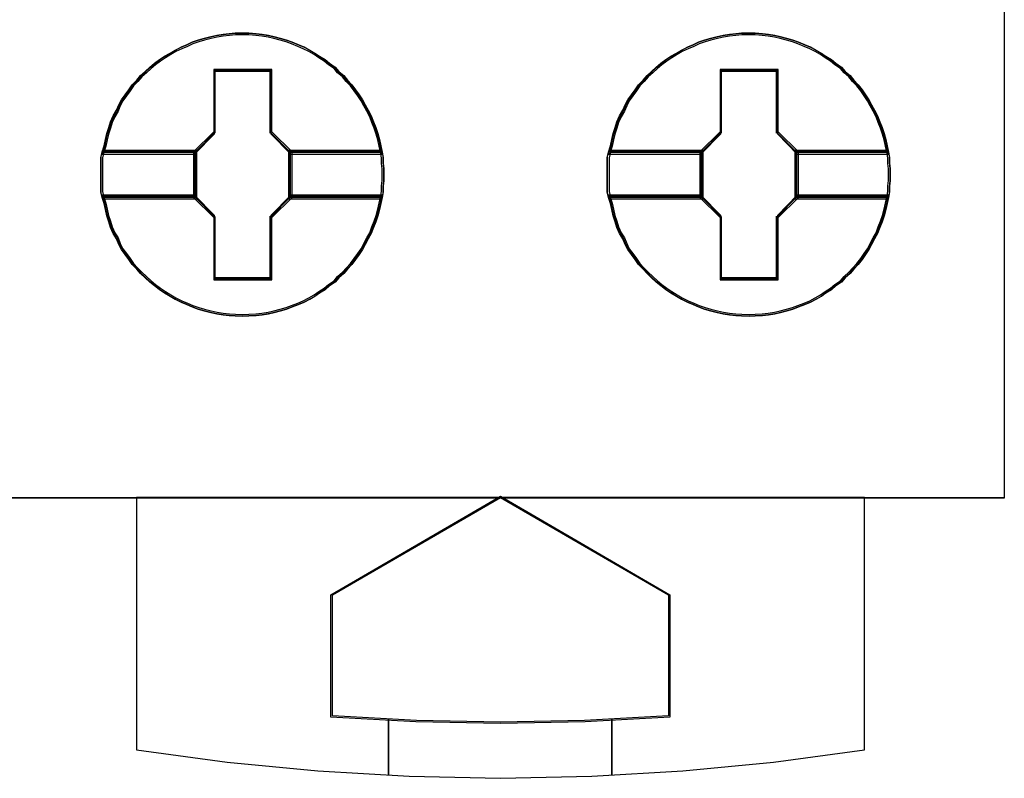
# Model space of a CAD drawing. Header units: millimetres. Extents: x -1290 to 1795, y -4192 to -1311.
# Tile 480 of 656: x 1505.63 to 1509.15, y -3664.22 to -3661.51. Entities that reach past the tile are written whole.
import ezdxf

# ---------------------------------------------------------------- set-up
doc = ezdxf.new("R2010")
doc.units = ezdxf.units.MM
doc.layers.add('45', color=7, linetype='Continuous')
doc.layers.add('Aparatura', color=7, linetype='Continuous', lineweight=13)

# ---------------------------------------------------------------- blocks, each defined once
blk = doc.blocks.new('*U200')
at = {"layer": '45', "color": 7}
for points in [[(675.362009, -83.671744), (693.361587, -83.671744), (693.361587, -83.671744), (693.361587, -166.633485), (693.361587, -166.633485), (675.362009, -166.633485), (675.362009, -166.633485), (675.362009, -83.671744), (675.362009, -83.671744)], [(675.36559, -83.67713), (693.358006, -83.67713), (693.358006, -166.628099), (675.36559, -166.628099), (675.36559, -83.67713)], [(682.277485, -160.85037), (682.277485, -160.956844), (682.265669, -161.057403), (682.265669, -161.157962), (682.247945, -161.258521), (682.224313, -161.37091), (682.20068, -161.477385), (682.17114, -161.589774), (682.135691, -161.696248), (682.094335, -161.796807), (682.052978, -161.903282), (681.999805, -161.997925), (681.946632, -162.098484), (681.899368, -162.193128), (681.840287, -162.281857), (681.775298, -162.370585), (681.704401, -162.459314), (681.627596, -162.542127), (681.562607, -162.619025), (681.473986, -162.695923), (681.408997, -162.772821), (681.308559, -162.837889), (681.231754, -162.908872), (681.131317, -162.968024), (681.048603, -163.027176), (680.954074, -163.080413), (680.853637, -163.133651), (680.753199, -163.175057), (680.640945, -163.216464), (680.540508, -163.257871), (680.434162, -163.287447), (680.321909, -163.317023), (680.215563, -163.340684), (680.10331, -163.35843), (679.996964, -163.37026), (679.866986, -163.376175), (679.760641, -163.38209), (679.624755, -163.376175), (679.518409, -163.37026), (679.406155, -163.35843), (679.293902, -163.340684), (679.187556, -163.317023), (679.069395, -163.287447), (678.963049, -163.257871), (678.856703, -163.216464), (678.762174, -163.175057), (678.655828, -163.133651), (678.549483, -163.080413), (678.460862, -163.027176), (678.360424, -162.968024), (678.271803, -162.908872), (678.183182, -162.837889), (678.100468, -162.772821), (678.017755, -162.695923), (677.935042, -162.619025), (677.864145, -162.542127), (677.781432, -162.459314), (677.722351, -162.370585), (677.657362, -162.281857), (677.592373, -162.193128), (677.545108, -162.098484), (677.503752, -161.997925), (677.444671, -161.903282), (677.397406, -161.796807), (677.367866, -161.696248), (677.332417, -161.589774), (677.308785, -161.477385), (677.285153, -161.37091), (677.249704, -161.258521), (677.226072, -161.157962), (677.226072, -161.057403), (677.226072, -160.956844), (677.226072, -160.85037), (677.226072, -160.749811), (677.226072, -160.649252), (677.226072, -160.548693), (677.249704, -160.448134), (677.285153, -160.335744), (677.308785, -160.223355), (677.332417, -160.116881), (677.367866, -160.010406), (677.397406, -159.909847), (677.444671, -159.803373), (677.503752, -159.702814), (677.545108, -159.60817), (677.592373, -159.513527), (677.657362, -159.424798), (677.722351, -159.33607), (677.781432, -159.247341), (677.864145, -159.164528), (677.935042, -159.081714), (678.017755, -159.010732), (678.100468, -158.933834), (678.183182, -158.862851), (678.271803, -158.797783), (678.360424, -158.738631), (678.460862, -158.679478), (678.549483, -158.626241), (678.655828, -158.573004), (678.762174, -158.531598), (678.856703, -158.484276), (678.963049, -158.448784), (679.069395, -158.419208), (679.187556, -158.389632), (679.293902, -158.365971), (679.406155, -158.348225), (679.518409, -158.336395), (679.624755, -158.324564), (679.760641, -158.324564), (679.866986, -158.324564), (679.996964, -158.336395), (680.10331, -158.348225), (680.215563, -158.365971), (680.321909, -158.389632), (680.434162, -158.419208), (680.540508, -158.448784), (680.640945, -158.484276), (680.753199, -158.531598), (680.853637, -158.573004), (680.954074, -158.626241), (681.048603, -158.679478), (681.131317, -158.738631), (681.231754, -158.797783), (681.308559, -158.862851), (681.408997, -158.933834), (681.473986, -159.010732), (681.562607, -159.081714), (681.627596, -159.164528), (681.704401, -159.247341), (681.775298, -159.33607), (681.840287, -159.424798), (681.899368, -159.513527), (681.946632, -159.60817), (681.999805, -159.702814), (682.052978, -159.803373), (682.094335, -159.909847), (682.135691, -160.010406), (682.17114, -160.116881), (682.20068, -160.223355), (682.224313, -160.335744), (682.247945, -160.448134), (682.265669, -160.548693), (682.265669, -160.649252), (682.277485, -160.749811), (682.277485, -160.85037)], [(679.760912, -158.324564), (679.624992, -158.324564), (679.51862, -158.336607), (679.406338, -158.348649), (679.294057, -158.366713), (679.187685, -158.390798), (679.069493, -158.420904), (678.963121, -158.45101), (678.856749, -158.487137), (678.762197, -158.535306), (678.655825, -158.577455), (678.549453, -158.631646), (678.460809, -158.685837), (678.360347, -158.746049), (678.271703, -158.806261), (678.18306, -158.872494), (678.100326, -158.944748), (678.017592, -159.023024), (677.934859, -159.095278), (677.863944, -159.179575), (677.78121, -159.263872), (677.722115, -159.35419), (677.657109, -159.444508), (677.592104, -159.534826), (677.544828, -159.631166), (677.503461, -159.727505), (677.444365, -159.829865), (677.397089, -159.938247), (677.367541, -160.040607), (677.332084, -160.148989), (677.308446, -160.257371), (677.284807, -160.371774), (677.24935, -160.486176), (678.898116, -160.486176), (679.25269, -160.124904), (679.25269, -158.992918), (680.263224, -158.992918), (680.263224, -160.124904), (680.617797, -160.486176), (682.248835, -160.486176), (682.225197, -160.371774), (682.201559, -160.257371), (682.172011, -160.148989), (682.136553, -160.040607), (682.095186, -159.938247), (682.05382, -159.829865), (682.000634, -159.727505), (681.947448, -159.631166), (681.900171, -159.534826), (681.841076, -159.444508), (681.77607, -159.35419), (681.705156, -159.263872), (681.628332, -159.179575), (681.563326, -159.095278), (681.474683, -159.023024), (681.409678, -158.944748), (681.309215, -158.872494), (681.232391, -158.806261), (681.131929, -158.746049), (681.049195, -158.685837), (680.954642, -158.631646), (680.85418, -158.577455), (680.753717, -158.535306), (680.641436, -158.487137), (680.540973, -158.45101), (680.434601, -158.420904), (680.32232, -158.390798), (680.215947, -158.366713), (680.103666, -158.348649), (679.997294, -158.336607), (679.867284, -158.324564), (679.760912, -158.324564)], [(677.24935, -160.486176), (678.898116, -160.486176), (679.25269, -160.124904), (679.25269, -158.992918), (680.263224, -158.992918), (680.263224, -160.124904), (680.617797, -160.486176), (682.248835, -160.486176), (682.225197, -160.371774), (682.201559, -160.257371), (682.172011, -160.148989), (682.136553, -160.040607), (682.095186, -159.938247), (682.05382, -159.829865), (682.000634, -159.727505), (681.947448, -159.631166), (681.900171, -159.534826), (681.841076, -159.444508), (681.77607, -159.35419), (681.705156, -159.263872), (681.628332, -159.179575), (681.563326, -159.095278), (681.474683, -159.023024), (681.409678, -158.944748), (681.309215, -158.872494), (681.232391, -158.806261), (681.131929, -158.746049), (681.049195, -158.685837), (680.954642, -158.631646), (680.85418, -158.577455), (680.753717, -158.535306), (680.641436, -158.487137), (680.540973, -158.45101), (680.434601, -158.420904), (680.32232, -158.390798), (680.215947, -158.366713), (680.103666, -158.348649), (679.997294, -158.336607), (679.867284, -158.324564), (679.760912, -158.324564), (679.624992, -158.324564), (679.51862, -158.336607), (679.406338, -158.348649), (679.294057, -158.366713), (679.187685, -158.390798), (679.069493, -158.420904), (678.963121, -158.45101), (678.856749, -158.487137), (678.762197, -158.535306), (678.655825, -158.577455), (678.549453, -158.631646), (678.460809, -158.685837), (678.360347, -158.746049), (678.271703, -158.806261), (678.18306, -158.872494), (678.100326, -158.944748), (678.017592, -159.023024), (677.934859, -159.095278), (677.863944, -159.179575), (677.78121, -159.263872), (677.722115, -159.35419), (677.657109, -159.444508), (677.592104, -159.534826), (677.544828, -159.631166), (677.503461, -159.727505), (677.444365, -159.829865), (677.397089, -159.938247), (677.367541, -160.040607), (677.332084, -160.148989), (677.308446, -160.257371), (677.284807, -160.371774), (677.24935, -160.486176)], [(679.760768, -158.356881), (679.626503, -158.356881), (679.521426, -158.368563), (679.410512, -158.380245), (679.299598, -158.397769), (679.194521, -158.421134), (679.077769, -158.450339), (678.972693, -158.479545), (678.867616, -158.514592), (678.774215, -158.561322), (678.669138, -158.60221), (678.564061, -158.65478), (678.476497, -158.707351), (678.377258, -158.765763), (678.289694, -158.824174), (678.202131, -158.888427), (678.120404, -158.958521), (678.038678, -159.034456), (677.956952, -159.10455), (677.886901, -159.186327), (677.805174, -159.268103), (677.746798, -159.35572), (677.682585, -159.443338), (677.618371, -159.530956), (677.571671, -159.624414), (677.530808, -159.717873), (677.472432, -159.817173), (677.425731, -159.922314), (677.396543, -160.021614), (677.361517, -160.126755), (677.338167, -160.231896), (677.314817, -160.342878), (677.279791, -160.45386), (678.908479, -160.45386), (679.258735, -160.10339), (679.258735, -159.00525), (680.256963, -159.00525), (680.256963, -160.10339), (680.607219, -160.45386), (682.218394, -160.45386), (682.195044, -160.342878), (682.171693, -160.231896), (682.142505, -160.126755), (682.10748, -160.021614), (682.066617, -159.922314), (682.025753, -159.817173), (681.973215, -159.717873), (681.920677, -159.624414), (681.873976, -159.530956), (681.8156, -159.443338), (681.751387, -159.35572), (681.681335, -159.268103), (681.605447, -159.186327), (681.541233, -159.10455), (681.453669, -159.034456), (681.389456, -158.958521), (681.290217, -158.888427), (681.214328, -158.824174), (681.115089, -158.765763), (681.033363, -158.707351), (680.939961, -158.65478), (680.840722, -158.60221), (680.741483, -158.561322), (680.630569, -158.514592), (680.53133, -158.479545), (680.426253, -158.450339), (680.315339, -158.421134), (680.210262, -158.397769), (680.099348, -158.380245), (679.994271, -158.368563), (679.865844, -158.356881), (679.760768, -158.356881)], [(677.279791, -160.45386), (678.908479, -160.45386), (679.258735, -160.10339), (679.258735, -159.00525), (680.256963, -159.00525), (680.256963, -160.10339), (680.607219, -160.45386), (682.218394, -160.45386), (682.195044, -160.342878), (682.171693, -160.231896), (682.142505, -160.126755), (682.10748, -160.021614), (682.066617, -159.922314), (682.025753, -159.817173), (681.973215, -159.717873), (681.920677, -159.624414), (681.873976, -159.530956), (681.8156, -159.443338), (681.751387, -159.35572), (681.681335, -159.268103), (681.605447, -159.186327), (681.541233, -159.10455), (681.453669, -159.034456), (681.389456, -158.958521), (681.290217, -158.888427), (681.214328, -158.824174), (681.115089, -158.765763), (681.033363, -158.707351), (680.939961, -158.65478), (680.840722, -158.60221), (680.741483, -158.561322), (680.630569, -158.514592), (680.53133, -158.479545), (680.426253, -158.450339), (680.315339, -158.421134), (680.210262, -158.397769), (680.099348, -158.380245), (679.994271, -158.368563), (679.865844, -158.356881), (679.760768, -158.356881), (679.626503, -158.356881), (679.521426, -158.368563), (679.410512, -158.380245), (679.299598, -158.397769), (679.194521, -158.421134), (679.077769, -158.450339), (678.972693, -158.479545), (678.867616, -158.514592), (678.774215, -158.561322), (678.669138, -158.60221), (678.564061, -158.65478), (678.476497, -158.707351), (678.377258, -158.765763), (678.289694, -158.824174), (678.202131, -158.888427), (678.120404, -158.958521), (678.038678, -159.034456), (677.956952, -159.10455), (677.886901, -159.186327), (677.805174, -159.268103), (677.746798, -159.35572), (677.682585, -159.443338), (677.618371, -159.530956), (677.571671, -159.624414), (677.530808, -159.717873), (677.472432, -159.817173), (677.425731, -159.922314), (677.396543, -160.021614), (677.361517, -160.126755), (677.338167, -160.231896), (677.314817, -160.342878), (677.279791, -160.45386)], [(691.322041, -160.85037), (691.322041, -160.956844), (691.310224, -161.057403), (691.310224, -161.157962), (691.2925, -161.258521), (691.268868, -161.37091), (691.245235, -161.477385), (691.215695, -161.589774), (691.180246, -161.696248), (691.13889, -161.796807), (691.097533, -161.903282), (691.044361, -161.997925), (690.991188, -162.098484), (690.943923, -162.193128), (690.884842, -162.281857), (690.819853, -162.370585), (690.748956, -162.459314), (690.672151, -162.542127), (690.607162, -162.619025), (690.518541, -162.695923), (690.453552, -162.772821), (690.353114, -162.837889), (690.276309, -162.908872), (690.175872, -162.968024), (690.093159, -163.027176), (689.998629, -163.080413), (689.898192, -163.133651), (689.797754, -163.175057), (689.685501, -163.216464), (689.585063, -163.257871), (689.478718, -163.287447), (689.366464, -163.317023), (689.260119, -163.340684), (689.147865, -163.35843), (689.041519, -163.37026), (688.911541, -163.376175), (688.805196, -163.38209), (688.66931, -163.376175), (688.562964, -163.37026), (688.450711, -163.35843), (688.338457, -163.340684), (688.232112, -163.317023), (688.11395, -163.287447), (688.007604, -163.257871), (687.901259, -163.216464), (687.806729, -163.175057), (687.700384, -163.133651), (687.594038, -163.080413), (687.505417, -163.027176), (687.404979, -162.968024), (687.316358, -162.908872), (687.227737, -162.837889), (687.145024, -162.772821), (687.06231, -162.695923), (686.979597, -162.619025), (686.9087, -162.542127), (686.825987, -162.459314), (686.766906, -162.370585), (686.701917, -162.281857), (686.636928, -162.193128), (686.589664, -162.098484), (686.548307, -161.997925), (686.489226, -161.903282), (686.441961, -161.796807), (686.412421, -161.696248), (686.376972, -161.589774), (686.35334, -161.477385), (686.329708, -161.37091), (686.294259, -161.258521), (686.270627, -161.157962), (686.270627, -161.057403), (686.270627, -160.956844), (686.270627, -160.85037), (686.270627, -160.749811), (686.270627, -160.649252), (686.270627, -160.548693), (686.294259, -160.448134), (686.329708, -160.335744), (686.35334, -160.223355), (686.376972, -160.116881), (686.412421, -160.010406), (686.441961, -159.909847), (686.489226, -159.803373), (686.548307, -159.702814), (686.589664, -159.60817), (686.636928, -159.513527), (686.701917, -159.424798), (686.766906, -159.33607), (686.825987, -159.247341), (686.9087, -159.164528), (686.979597, -159.081714), (687.06231, -159.010732), (687.145024, -158.933834), (687.227737, -158.862851), (687.316358, -158.797783), (687.404979, -158.738631), (687.505417, -158.679478), (687.594038, -158.626241), (687.700384, -158.573004), (687.806729, -158.531598), (687.901259, -158.484276), (688.007604, -158.448784), (688.11395, -158.419208), (688.232112, -158.389632), (688.338457, -158.365971), (688.450711, -158.348225), (688.562964, -158.336395), (688.66931, -158.324564), (688.805196, -158.324564), (688.911541, -158.324564), (689.041519, -158.336395), (689.147865, -158.348225), (689.260119, -158.365971), (689.366464, -158.389632), (689.478718, -158.419208), (689.585063, -158.448784), (689.685501, -158.484276), (689.797754, -158.531598), (689.898192, -158.573004), (689.998629, -158.626241), (690.093159, -158.679478), (690.175872, -158.738631), (690.276309, -158.797783), (690.353114, -158.862851), (690.453552, -158.933834), (690.518541, -159.010732), (690.607162, -159.081714), (690.672151, -159.164528), (690.748956, -159.247341), (690.819853, -159.33607), (690.884842, -159.424798), (690.943923, -159.513527), (690.991188, -159.60817), (691.044361, -159.702814), (691.097533, -159.803373), (691.13889, -159.909847), (691.180246, -160.010406), (691.215695, -160.116881), (691.245235, -160.223355), (691.268868, -160.335744), (691.2925, -160.448134), (691.310224, -160.548693), (691.310224, -160.649252), (691.322041, -160.749811), (691.322041, -160.85037)], [(688.805467, -158.324564), (688.669547, -158.324564), (688.563175, -158.336607), (688.450893, -158.348649), (688.338612, -158.366713), (688.23224, -158.390798), (688.114049, -158.420904), (688.007677, -158.45101), (687.901305, -158.487137), (687.806752, -158.535306), (687.70038, -158.577455), (687.594008, -158.631646), (687.505364, -158.685837), (687.404902, -158.746049), (687.316259, -158.806261), (687.227615, -158.872494), (687.144881, -158.944748), (687.062148, -159.023024), (686.979414, -159.095278), (686.908499, -159.179575), (686.825765, -159.263872), (686.76667, -159.35419), (686.701665, -159.444508), (686.63666, -159.534826), (686.589383, -159.631166), (686.548016, -159.727505), (686.488921, -159.829865), (686.441644, -159.938247), (686.412096, -160.040607), (686.376639, -160.148989), (686.353001, -160.257371), (686.329363, -160.371774), (686.293905, -160.486176), (687.942672, -160.486176), (688.297245, -160.124904), (688.297245, -158.992918), (689.307779, -158.992918), (689.307779, -160.124904), (689.662353, -160.486176), (691.29339, -160.486176), (691.269752, -160.371774), (691.246114, -160.257371), (691.216566, -160.148989), (691.181109, -160.040607), (691.139742, -159.938247), (691.098375, -159.829865), (691.045189, -159.727505), (690.992003, -159.631166), (690.944726, -159.534826), (690.885631, -159.444508), (690.820626, -159.35419), (690.749711, -159.263872), (690.672887, -159.179575), (690.607882, -159.095278), (690.519238, -159.023024), (690.454233, -158.944748), (690.353771, -158.872494), (690.276946, -158.806261), (690.176484, -158.746049), (690.09375, -158.685837), (689.999197, -158.631646), (689.898735, -158.577455), (689.798272, -158.535306), (689.685991, -158.487137), (689.585528, -158.45101), (689.479156, -158.420904), (689.366875, -158.390798), (689.260503, -158.366713), (689.148221, -158.348649), (689.041849, -158.336607), (688.911839, -158.324564), (688.805467, -158.324564)], [(686.293905, -160.486176), (687.942672, -160.486176), (688.297245, -160.124904), (688.297245, -158.992918), (689.307779, -158.992918), (689.307779, -160.124904), (689.662353, -160.486176), (691.29339, -160.486176), (691.269752, -160.371774), (691.246114, -160.257371), (691.216566, -160.148989), (691.181109, -160.040607), (691.139742, -159.938247), (691.098375, -159.829865), (691.045189, -159.727505), (690.992003, -159.631166), (690.944726, -159.534826), (690.885631, -159.444508), (690.820626, -159.35419), (690.749711, -159.263872), (690.672887, -159.179575), (690.607882, -159.095278), (690.519238, -159.023024), (690.454233, -158.944748), (690.353771, -158.872494), (690.276946, -158.806261), (690.176484, -158.746049), (690.09375, -158.685837), (689.999197, -158.631646), (689.898735, -158.577455), (689.798272, -158.535306), (689.685991, -158.487137), (689.585528, -158.45101), (689.479156, -158.420904), (689.366875, -158.390798), (689.260503, -158.366713), (689.148221, -158.348649), (689.041849, -158.336607), (688.911839, -158.324564), (688.805467, -158.324564), (688.669547, -158.324564), (688.563175, -158.336607), (688.450893, -158.348649), (688.338612, -158.366713), (688.23224, -158.390798), (688.114049, -158.420904), (688.007677, -158.45101), (687.901305, -158.487137), (687.806752, -158.535306), (687.70038, -158.577455), (687.594008, -158.631646), (687.505364, -158.685837), (687.404902, -158.746049), (687.316259, -158.806261), (687.227615, -158.872494), (687.144881, -158.944748), (687.062148, -159.023024), (686.979414, -159.095278), (686.908499, -159.179575), (686.825765, -159.263872), (686.76667, -159.35419), (686.701665, -159.444508), (686.63666, -159.534826), (686.589383, -159.631166), (686.548016, -159.727505), (686.488921, -159.829865), (686.441644, -159.938247), (686.412096, -160.040607), (686.376639, -160.148989), (686.353001, -160.257371), (686.329363, -160.371774), (686.293905, -160.486176)], [(688.805323, -158.356881), (688.671058, -158.356881), (688.565982, -158.368563), (688.455067, -158.380245), (688.344153, -158.397769), (688.239077, -158.421134), (688.122325, -158.450339), (688.017248, -158.479545), (687.912171, -158.514592), (687.81877, -158.561322), (687.713693, -158.60221), (687.608617, -158.65478), (687.521053, -158.707351), (687.421814, -158.765763), (687.33425, -158.824174), (687.246686, -158.888427), (687.16496, -158.958521), (687.083233, -159.034456), (687.001507, -159.10455), (686.931456, -159.186327), (686.84973, -159.268103), (686.791354, -159.35572), (686.72714, -159.443338), (686.662927, -159.530956), (686.616226, -159.624414), (686.575363, -159.717873), (686.516987, -159.817173), (686.470286, -159.922314), (686.441098, -160.021614), (686.406073, -160.126755), (686.382722, -160.231896), (686.359372, -160.342878), (686.324346, -160.45386), (687.953035, -160.45386), (688.30329, -160.10339), (688.30329, -159.00525), (689.301518, -159.00525), (689.301518, -160.10339), (689.651774, -160.45386), (691.262949, -160.45386), (691.239599, -160.342878), (691.216248, -160.231896), (691.187061, -160.126755), (691.152035, -160.021614), (691.111172, -159.922314), (691.070309, -159.817173), (691.01777, -159.717873), (690.965232, -159.624414), (690.918531, -159.530956), (690.860155, -159.443338), (690.795942, -159.35572), (690.725891, -159.268103), (690.650002, -159.186327), (690.585789, -159.10455), (690.498225, -159.034456), (690.434011, -158.958521), (690.334772, -158.888427), (690.258883, -158.824174), (690.159644, -158.765763), (690.077918, -158.707351), (689.984517, -158.65478), (689.885277, -158.60221), (689.786038, -158.561322), (689.675124, -158.514592), (689.575885, -158.479545), (689.470808, -158.450339), (689.359894, -158.421134), (689.254818, -158.397769), (689.143903, -158.380245), (689.038827, -158.368563), (688.9104, -158.356881), (688.805323, -158.356881)], [(686.324346, -160.45386), (687.953035, -160.45386), (688.30329, -160.10339), (688.30329, -159.00525), (689.301518, -159.00525), (689.301518, -160.10339), (689.651774, -160.45386), (691.262949, -160.45386), (691.239599, -160.342878), (691.216248, -160.231896), (691.187061, -160.126755), (691.152035, -160.021614), (691.111172, -159.922314), (691.070309, -159.817173), (691.01777, -159.717873), (690.965232, -159.624414), (690.918531, -159.530956), (690.860155, -159.443338), (690.795942, -159.35572), (690.725891, -159.268103), (690.650002, -159.186327), (690.585789, -159.10455), (690.498225, -159.034456), (690.434011, -158.958521), (690.334772, -158.888427), (690.258883, -158.824174), (690.159644, -158.765763), (690.077918, -158.707351), (689.984517, -158.65478), (689.885277, -158.60221), (689.786038, -158.561322), (689.675124, -158.514592), (689.575885, -158.479545), (689.470808, -158.450339), (689.359894, -158.421134), (689.254818, -158.397769), (689.143903, -158.380245), (689.038827, -158.368563), (688.9104, -158.356881), (688.805323, -158.356881), (688.671058, -158.356881), (688.565982, -158.368563), (688.455067, -158.380245), (688.344153, -158.397769), (688.239077, -158.421134), (688.122325, -158.450339), (688.017248, -158.479545), (687.912171, -158.514592), (687.81877, -158.561322), (687.713693, -158.60221), (687.608617, -158.65478), (687.521053, -158.707351), (687.421814, -158.765763), (687.33425, -158.824174), (687.246686, -158.888427), (687.16496, -158.958521), (687.083233, -159.034456), (687.001507, -159.10455), (686.931456, -159.186327), (686.84973, -159.268103), (686.791354, -159.35572), (686.72714, -159.443338), (686.662927, -159.530956), (686.616226, -159.624414), (686.575363, -159.717873), (686.516987, -159.817173), (686.470286, -159.922314), (686.441098, -160.021614), (686.406073, -160.126755), (686.382722, -160.231896), (686.359372, -160.342878), (686.324346, -160.45386)], [(680.275746, -158.972689), (679.240346, -158.972689), (679.240346, -160.089782), (678.877048, -160.446301), (678.877048, -161.260353), (679.240346, -161.616873), (679.240346, -162.733966), (680.275746, -162.733966), (680.275746, -161.616873), (680.639044, -161.260353), (680.639044, -160.446301), (680.275746, -160.089782), (680.275746, -158.972689)], [(689.320301, -158.972689), (688.284901, -158.972689), (688.284901, -160.089782), (687.921603, -160.446301), (687.921603, -161.260353), (688.284901, -161.616873), (688.284901, -162.733966), (689.320301, -162.733966), (689.320301, -161.616873), (689.683599, -161.260353), (689.683599, -160.446301), (689.320301, -160.089782), (689.320301, -158.972689)], [(680.257858, -159.005005), (679.258234, -159.005005), (679.258234, -160.103436), (678.907489, -160.453999), (678.907489, -161.254451), (679.258234, -161.605014), (679.258234, -162.703445), (680.257858, -162.703445), (680.257858, -161.605014), (680.608603, -161.254451), (680.608603, -160.453999), (680.257858, -160.103436), (680.257858, -159.005005)], [(679.251293, -158.996029), (680.264799, -158.996029), (679.251293, -158.996029)], [(679.251293, -160.110946), (679.251293, -158.996029), (679.251293, -160.110946)], [(680.248683, -160.110946), (680.248683, -158.996029), (680.248683, -160.110946)], [(689.300991, -159.005005), (688.30242, -159.005005), (688.30242, -160.103436), (687.952044, -160.453999), (687.952044, -161.254451), (688.30242, -161.605014), (688.30242, -162.703445), (689.300991, -162.703445), (689.300991, -161.605014), (689.651367, -161.254451), (689.651367, -160.453999), (689.300991, -160.103436), (689.300991, -159.005005)], [(688.295848, -158.996029), (689.309354, -158.996029), (688.295848, -158.996029)], [(688.295848, -160.110946), (688.295848, -158.996029), (688.295848, -160.110946)], [(689.293238, -160.110946), (689.293238, -158.996029), (689.293238, -160.110946)], [(678.900326, -160.462837), (679.267409, -160.094788), (678.900326, -160.462837)], [(680.615765, -160.462837), (680.248683, -160.094788), (680.615765, -160.462837)], [(687.944881, -160.462837), (688.311964, -160.094788), (687.944881, -160.462837)], [(689.660321, -160.462837), (689.293238, -160.094788), (689.660321, -160.462837)], [(678.93972, -160.421544), (677.250293, -160.421544), (677.226072, -160.528702), (677.226072, -160.63586), (677.226072, -160.743018), (677.226072, -160.850176), (677.226072, -160.963637), (677.226072, -161.070795), (677.226072, -161.177953), (677.250293, -161.285111), (678.93972, -161.285111), (678.93972, -160.421544)], [(678.93972, -161.285111), (678.93972, -160.421544), (677.250293, -160.421544), (677.226072, -160.528702), (677.226072, -160.63586), (677.226072, -160.743018), (677.226072, -160.850176), (677.226072, -160.963637), (677.226072, -161.070795), (677.226072, -161.177953), (677.250293, -161.285111), (678.93972, -161.285111)], [(678.909279, -160.452065), (677.279873, -160.452065), (677.256513, -160.551648), (677.256513, -160.651232), (677.256513, -160.750815), (677.256513, -160.850398), (677.256513, -160.95584), (677.256513, -161.055423), (677.256513, -161.155007), (677.279873, -161.25459), (678.909279, -161.25459), (678.909279, -160.452065)], [(678.909279, -161.25459), (678.909279, -160.452065), (677.279873, -160.452065), (677.256513, -160.551648), (677.256513, -160.651232), (677.256513, -160.750815), (677.256513, -160.850398), (677.256513, -160.95584), (677.256513, -161.055423), (677.256513, -161.155007), (677.279873, -161.25459), (678.909279, -161.25459)], [(677.272628, -160.444883), (678.916442, -160.444883), (677.272628, -160.444883)], [(678.900326, -160.444883), (678.900326, -161.261772), (678.900326, -160.444883)], [(682.247185, -160.421544), (680.574581, -160.421544), (680.574581, -161.285111), (682.247185, -161.285111), (682.265365, -161.177953), (682.265365, -161.070795), (682.277485, -160.963637), (682.277485, -160.850176), (682.277485, -160.743018), (682.265365, -160.63586), (682.265365, -160.528702), (682.247185, -160.421544)], [(680.574581, -160.421544), (680.574581, -161.285111), (682.247185, -161.285111), (682.265365, -161.177953), (682.265365, -161.070795), (682.277485, -160.963637), (682.277485, -160.850176), (682.277485, -160.743018), (682.265365, -160.63586), (682.265365, -160.528702), (682.247185, -160.421544), (680.574581, -160.421544)], [(680.597859, -160.444883), (682.225557, -160.444883), (680.597859, -160.444883)], [(680.597859, -160.444883), (680.597859, -161.261772), (680.597859, -160.444883)], [(682.217859, -160.452065), (680.606812, -160.452065), (680.606812, -161.25459), (682.217859, -161.25459), (682.23537, -161.155007), (682.23537, -161.055423), (682.247044, -160.95584), (682.247044, -160.850398), (682.247044, -160.750815), (682.23537, -160.651232), (682.23537, -160.551648), (682.217859, -160.452065)], [(680.606812, -160.452065), (680.606812, -161.25459), (682.217859, -161.25459), (682.23537, -161.155007), (682.23537, -161.055423), (682.247044, -160.95584), (682.247044, -160.850398), (682.247044, -160.750815), (682.23537, -160.651232), (682.23537, -160.551648), (682.217859, -160.452065), (680.606812, -160.452065)], [(687.984276, -160.421544), (686.294848, -160.421544), (686.270627, -160.528702), (686.270627, -160.63586), (686.270627, -160.743018), (686.270627, -160.850176), (686.270627, -160.963637), (686.270627, -161.070795), (686.270627, -161.177953), (686.294848, -161.285111), (687.984276, -161.285111), (687.984276, -160.421544)], [(687.984276, -161.285111), (687.984276, -160.421544), (686.294848, -160.421544), (686.270627, -160.528702), (686.270627, -160.63586), (686.270627, -160.743018), (686.270627, -160.850176), (686.270627, -160.963637), (686.270627, -161.070795), (686.270627, -161.177953), (686.294848, -161.285111), (687.984276, -161.285111)], [(687.953835, -160.452065), (686.324429, -160.452065), (686.301068, -160.551648), (686.301068, -160.651232), (686.301068, -160.750815), (686.301068, -160.850398), (686.301068, -160.95584), (686.301068, -161.055423), (686.301068, -161.155007), (686.324429, -161.25459), (687.953835, -161.25459), (687.953835, -160.452065)], [(687.953835, -161.25459), (687.953835, -160.452065), (686.324429, -160.452065), (686.301068, -160.551648), (686.301068, -160.651232), (686.301068, -160.750815), (686.301068, -160.850398), (686.301068, -160.95584), (686.301068, -161.055423), (686.301068, -161.155007), (686.324429, -161.25459), (687.953835, -161.25459)], [(686.317184, -160.444883), (687.960997, -160.444883), (686.317184, -160.444883)], [(687.944881, -160.444883), (687.944881, -161.261772), (687.944881, -160.444883)], [(691.29174, -160.421544), (689.619136, -160.421544), (689.619136, -161.285111), (691.29174, -161.285111), (691.30992, -161.177953), (691.30992, -161.070795), (691.322041, -160.963637), (691.322041, -160.850176), (691.322041, -160.743018), (691.30992, -160.63586), (691.30992, -160.528702), (691.29174, -160.421544)], [(689.619136, -160.421544), (689.619136, -161.285111), (691.29174, -161.285111), (691.30992, -161.177953), (691.30992, -161.070795), (691.322041, -160.963637), (691.322041, -160.850176), (691.322041, -160.743018), (691.30992, -160.63586), (691.30992, -160.528702), (691.29174, -160.421544), (689.619136, -160.421544)], [(689.642414, -160.444883), (691.270112, -160.444883), (689.642414, -160.444883)], [(689.642414, -160.444883), (689.642414, -161.261772), (689.642414, -160.444883)], [(691.262414, -160.452065), (689.651367, -160.452065), (689.651367, -161.25459), (691.262414, -161.25459), (691.279925, -161.155007), (691.279925, -161.055423), (691.2916, -160.95584), (691.2916, -160.850398), (691.2916, -160.750815), (691.279925, -160.651232), (691.279925, -160.551648), (691.262414, -160.452065)], [(689.651367, -160.452065), (689.651367, -161.25459), (691.262414, -161.25459), (691.279925, -161.155007), (691.279925, -161.055423), (691.2916, -160.95584), (691.2916, -160.850398), (691.2916, -160.750815), (691.279925, -160.651232), (691.279925, -160.551648), (691.262414, -160.452065), (689.651367, -160.452065)], [(682.248835, -161.222274), (680.617797, -161.222274), (680.263224, -161.583246), (680.263224, -162.714292), (679.25269, -162.714292), (679.25269, -161.583246), (678.898116, -161.222274), (677.24935, -161.222274), (677.284807, -161.336582), (677.308446, -161.444873), (677.332084, -161.559181), (677.367541, -161.667473), (677.397089, -161.769748), (677.444365, -161.87804), (677.503461, -161.974299), (677.544828, -162.076574), (677.592104, -162.172834), (677.657109, -162.263077), (677.722115, -162.35332), (677.78121, -162.443563), (677.863944, -162.52779), (677.934859, -162.606), (678.017592, -162.684211), (678.100326, -162.762422), (678.18306, -162.8286), (678.271703, -162.900794), (678.360347, -162.960956), (678.460809, -163.021118), (678.549453, -163.075264), (678.655825, -163.12941), (678.762197, -163.171523), (678.856749, -163.213637), (678.963121, -163.25575), (679.069493, -163.285831), (679.187685, -163.315912), (679.294057, -163.339977), (679.406338, -163.358026), (679.51862, -163.370058), (679.624992, -163.376074), (679.760912, -163.38209), (679.867284, -163.376074), (679.997294, -163.370058), (680.103666, -163.358026), (680.215947, -163.339977), (680.32232, -163.315912), (680.434601, -163.285831), (680.540973, -163.25575), (680.641436, -163.213637), (680.753717, -163.171523), (680.85418, -163.12941), (680.954642, -163.075264), (681.049195, -163.021118), (681.131929, -162.960956), (681.232391, -162.900794), (681.309215, -162.8286), (681.409678, -162.762422), (681.474683, -162.684211), (681.563326, -162.606), (681.628332, -162.52779), (681.705156, -162.443563), (681.77607, -162.35332), (681.841076, -162.263077), (681.900171, -162.172834), (681.947448, -162.076574), (682.000634, -161.974299), (682.05382, -161.87804), (682.095186, -161.769748), (682.136553, -161.667473), (682.172011, -161.559181), (682.201559, -161.444873), (682.225197, -161.336582), (682.248835, -161.222274)], [(679.25269, -162.714292), (679.25269, -161.583246), (678.898116, -161.222274), (677.24935, -161.222274), (677.284807, -161.336582), (677.308446, -161.444873), (677.332084, -161.559181), (677.367541, -161.667473), (677.397089, -161.769748), (677.444365, -161.87804), (677.503461, -161.974299), (677.544828, -162.076574), (677.592104, -162.172834), (677.657109, -162.263077), (677.722115, -162.35332), (677.78121, -162.443563), (677.863944, -162.52779), (677.934859, -162.606), (678.017592, -162.684211), (678.100326, -162.762422), (678.18306, -162.8286), (678.271703, -162.900794), (678.360347, -162.960956), (678.460809, -163.021118), (678.549453, -163.075264), (678.655825, -163.12941), (678.762197, -163.171523), (678.856749, -163.213637), (678.963121, -163.25575), (679.069493, -163.285831), (679.187685, -163.315912), (679.294057, -163.339977), (679.406338, -163.358026), (679.51862, -163.370058), (679.624992, -163.376074), (679.760912, -163.38209), (679.867284, -163.376074), (679.997294, -163.370058), (680.103666, -163.358026), (680.215947, -163.339977), (680.32232, -163.315912), (680.434601, -163.285831), (680.540973, -163.25575), (680.641436, -163.213637), (680.753717, -163.171523), (680.85418, -163.12941), (680.954642, -163.075264), (681.049195, -163.021118), (681.131929, -162.960956), (681.232391, -162.900794), (681.309215, -162.8286), (681.409678, -162.762422), (681.474683, -162.684211), (681.563326, -162.606), (681.628332, -162.52779), (681.705156, -162.443563), (681.77607, -162.35332), (681.841076, -162.263077), (681.900171, -162.172834), (681.947448, -162.076574), (682.000634, -161.974299), (682.05382, -161.87804), (682.095186, -161.769748), (682.136553, -161.667473), (682.172011, -161.559181), (682.201559, -161.444873), (682.225197, -161.336582), (682.248835, -161.222274), (680.617797, -161.222274), (680.263224, -161.583246), (680.263224, -162.714292), (679.25269, -162.714292)], [(677.272628, -161.245613), (678.916442, -161.245613), (677.272628, -161.245613)], [(682.218394, -161.252795), (680.607219, -161.252795), (680.256963, -161.603565), (680.256963, -162.702645), (679.258735, -162.702645), (679.258735, -161.603565), (678.908479, -161.252795), (677.279791, -161.252795), (677.314817, -161.363872), (677.338167, -161.469103), (677.361517, -161.58018), (677.396543, -161.685411), (677.425731, -161.784796), (677.472432, -161.890027), (677.530808, -161.983566), (677.571671, -162.082951), (677.618371, -162.176489), (677.682585, -162.264182), (677.746798, -162.351874), (677.805174, -162.439567), (677.886901, -162.521413), (677.956952, -162.597414), (678.038678, -162.673414), (678.120404, -162.749414), (678.202131, -162.813722), (678.289694, -162.883876), (678.377258, -162.942338), (678.476497, -163.000799), (678.564061, -163.053415), (678.669138, -163.10603), (678.774215, -163.146953), (678.867616, -163.187877), (678.972693, -163.2288), (679.077769, -163.258031), (679.194521, -163.287261), (679.299598, -163.310646), (679.410512, -163.328185), (679.521426, -163.339877), (679.626503, -163.345723), (679.760768, -163.351569), (679.865844, -163.345723), (679.994271, -163.339877), (680.099348, -163.328185), (680.210262, -163.310646), (680.315339, -163.287261), (680.426253, -163.258031), (680.53133, -163.2288), (680.630569, -163.187877), (680.741483, -163.146953), (680.840722, -163.10603), (680.939961, -163.053415), (681.033363, -163.000799), (681.115089, -162.942338), (681.214328, -162.883876), (681.290217, -162.813722), (681.389456, -162.749414), (681.453669, -162.673414), (681.541233, -162.597414), (681.605447, -162.521413), (681.681335, -162.439567), (681.751387, -162.351874), (681.8156, -162.264182), (681.873976, -162.176489), (681.920677, -162.082951), (681.973215, -161.983566), (682.025753, -161.890027), (682.066617, -161.784796), (682.10748, -161.685411), (682.142505, -161.58018), (682.171693, -161.469103), (682.195044, -161.363872), (682.218394, -161.252795)], [(679.258735, -162.702645), (679.258735, -161.603565), (678.908479, -161.252795), (677.279791, -161.252795), (677.314817, -161.363872), (677.338167, -161.469103), (677.361517, -161.58018), (677.396543, -161.685411), (677.425731, -161.784796), (677.472432, -161.890027), (677.530808, -161.983566), (677.571671, -162.082951), (677.618371, -162.176489), (677.682585, -162.264182), (677.746798, -162.351874), (677.805174, -162.439567), (677.886901, -162.521413), (677.956952, -162.597414), (678.038678, -162.673414), (678.120404, -162.749414), (678.202131, -162.813722), (678.289694, -162.883876), (678.377258, -162.942338), (678.476497, -163.000799), (678.564061, -163.053415), (678.669138, -163.10603), (678.774215, -163.146953), (678.867616, -163.187877), (678.972693, -163.2288), (679.077769, -163.258031), (679.194521, -163.287261), (679.299598, -163.310646), (679.410512, -163.328185), (679.521426, -163.339877), (679.626503, -163.345723), (679.760768, -163.351569), (679.865844, -163.345723), (679.994271, -163.339877), (680.099348, -163.328185), (680.210262, -163.310646), (680.315339, -163.287261), (680.426253, -163.258031), (680.53133, -163.2288), (680.630569, -163.187877), (680.741483, -163.146953), (680.840722, -163.10603), (680.939961, -163.053415), (681.033363, -163.000799), (681.115089, -162.942338), (681.214328, -162.883876), (681.290217, -162.813722), (681.389456, -162.749414), (681.453669, -162.673414), (681.541233, -162.597414), (681.605447, -162.521413), (681.681335, -162.439567), (681.751387, -162.351874), (681.8156, -162.264182), (681.873976, -162.176489), (681.920677, -162.082951), (681.973215, -161.983566), (682.025753, -161.890027), (682.066617, -161.784796), (682.10748, -161.685411), (682.142505, -161.58018), (682.171693, -161.469103), (682.195044, -161.363872), (682.218394, -161.252795), (680.607219, -161.252795), (680.256963, -161.603565), (680.256963, -162.702645), (679.258735, -162.702645)], [(678.900326, -161.245613), (679.267409, -161.613662), (678.900326, -161.245613)], [(680.615765, -161.245613), (680.248683, -161.613662), (680.615765, -161.245613)], [(680.597859, -161.245613), (682.225557, -161.245613), (680.597859, -161.245613)], [(691.29339, -161.222274), (689.662353, -161.222274), (689.307779, -161.583246), (689.307779, -162.714292), (688.297245, -162.714292), (688.297245, -161.583246), (687.942672, -161.222274), (686.293905, -161.222274), (686.329363, -161.336582), (686.353001, -161.444873), (686.376639, -161.559181), (686.412096, -161.667473), (686.441644, -161.769748), (686.488921, -161.87804), (686.548016, -161.974299), (686.589383, -162.076574), (686.63666, -162.172834), (686.701665, -162.263077), (686.76667, -162.35332), (686.825765, -162.443563), (686.908499, -162.52779), (686.979414, -162.606), (687.062148, -162.684211), (687.144881, -162.762422), (687.227615, -162.8286), (687.316259, -162.900794), (687.404902, -162.960956), (687.505364, -163.021118), (687.594008, -163.075264), (687.70038, -163.12941), (687.806752, -163.171523), (687.901305, -163.213637), (688.007677, -163.25575), (688.114049, -163.285831), (688.23224, -163.315912), (688.338612, -163.339977), (688.450893, -163.358026), (688.563175, -163.370058), (688.669547, -163.376074), (688.805467, -163.38209), (688.911839, -163.376074), (689.041849, -163.370058), (689.148221, -163.358026), (689.260503, -163.339977), (689.366875, -163.315912), (689.479156, -163.285831), (689.585528, -163.25575), (689.685991, -163.213637), (689.798272, -163.171523), (689.898735, -163.12941), (689.999197, -163.075264), (690.09375, -163.021118), (690.176484, -162.960956), (690.276946, -162.900794), (690.353771, -162.8286), (690.454233, -162.762422), (690.519238, -162.684211), (690.607882, -162.606), (690.672887, -162.52779), (690.749711, -162.443563), (690.820626, -162.35332), (690.885631, -162.263077), (690.944726, -162.172834), (690.992003, -162.076574), (691.045189, -161.974299), (691.098375, -161.87804), (691.139742, -161.769748), (691.181109, -161.667473), (691.216566, -161.559181), (691.246114, -161.444873), (691.269752, -161.336582), (691.29339, -161.222274)], [(688.297245, -162.714292), (688.297245, -161.583246), (687.942672, -161.222274), (686.293905, -161.222274), (686.329363, -161.336582), (686.353001, -161.444873), (686.376639, -161.559181), (686.412096, -161.667473), (686.441644, -161.769748), (686.488921, -161.87804), (686.548016, -161.974299), (686.589383, -162.076574), (686.63666, -162.172834), (686.701665, -162.263077), (686.76667, -162.35332), (686.825765, -162.443563), (686.908499, -162.52779), (686.979414, -162.606), (687.062148, -162.684211), (687.144881, -162.762422), (687.227615, -162.8286), (687.316259, -162.900794), (687.404902, -162.960956), (687.505364, -163.021118), (687.594008, -163.075264), (687.70038, -163.12941), (687.806752, -163.171523), (687.901305, -163.213637), (688.007677, -163.25575), (688.114049, -163.285831), (688.23224, -163.315912), (688.338612, -163.339977), (688.450893, -163.358026), (688.563175, -163.370058), (688.669547, -163.376074), (688.805467, -163.38209), (688.911839, -163.376074), (689.041849, -163.370058), (689.148221, -163.358026), (689.260503, -163.339977), (689.366875, -163.315912), (689.479156, -163.285831), (689.585528, -163.25575), (689.685991, -163.213637), (689.798272, -163.171523), (689.898735, -163.12941), (689.999197, -163.075264), (690.09375, -163.021118), (690.176484, -162.960956), (690.276946, -162.900794), (690.353771, -162.8286), (690.454233, -162.762422), (690.519238, -162.684211), (690.607882, -162.606), (690.672887, -162.52779), (690.749711, -162.443563), (690.820626, -162.35332), (690.885631, -162.263077), (690.944726, -162.172834), (690.992003, -162.076574), (691.045189, -161.974299), (691.098375, -161.87804), (691.139742, -161.769748), (691.181109, -161.667473), (691.216566, -161.559181), (691.246114, -161.444873), (691.269752, -161.336582), (691.29339, -161.222274), (689.662353, -161.222274), (689.307779, -161.583246), (689.307779, -162.714292), (688.297245, -162.714292)], [(686.317184, -161.245613), (687.960997, -161.245613), (686.317184, -161.245613)], [(691.262949, -161.252795), (689.651774, -161.252795), (689.301518, -161.603565), (689.301518, -162.702645), (688.30329, -162.702645), (688.30329, -161.603565), (687.953035, -161.252795), (686.324346, -161.252795), (686.359372, -161.363872), (686.382722, -161.469103), (686.406073, -161.58018), (686.441098, -161.685411), (686.470286, -161.784796), (686.516987, -161.890027), (686.575363, -161.983566), (686.616226, -162.082951), (686.662927, -162.176489), (686.72714, -162.264182), (686.791354, -162.351874), (686.84973, -162.439567), (686.931456, -162.521413), (687.001507, -162.597414), (687.083233, -162.673414), (687.16496, -162.749414), (687.246686, -162.813722), (687.33425, -162.883876), (687.421814, -162.942338), (687.521053, -163.000799), (687.608617, -163.053415), (687.713693, -163.10603), (687.81877, -163.146953), (687.912171, -163.187877), (688.017248, -163.2288), (688.122325, -163.258031), (688.239077, -163.287261), (688.344153, -163.310646), (688.455067, -163.328185), (688.565982, -163.339877), (688.671058, -163.345723), (688.805323, -163.351569), (688.9104, -163.345723), (689.038827, -163.339877), (689.143903, -163.328185), (689.254818, -163.310646), (689.359894, -163.287261), (689.470808, -163.258031), (689.575885, -163.2288), (689.675124, -163.187877), (689.786038, -163.146953), (689.885277, -163.10603), (689.984517, -163.053415), (690.077918, -163.000799), (690.159644, -162.942338), (690.258883, -162.883876), (690.334772, -162.813722), (690.434011, -162.749414), (690.498225, -162.673414), (690.585789, -162.597414), (690.650002, -162.521413), (690.725891, -162.439567), (690.795942, -162.351874), (690.860155, -162.264182), (690.918531, -162.176489), (690.965232, -162.082951), (691.01777, -161.983566), (691.070309, -161.890027), (691.111172, -161.784796), (691.152035, -161.685411), (691.187061, -161.58018), (691.216248, -161.469103), (691.239599, -161.363872), (691.262949, -161.252795)], [(688.30329, -162.702645), (688.30329, -161.603565), (687.953035, -161.252795), (686.324346, -161.252795), (686.359372, -161.363872), (686.382722, -161.469103), (686.406073, -161.58018), (686.441098, -161.685411), (686.470286, -161.784796), (686.516987, -161.890027), (686.575363, -161.983566), (686.616226, -162.082951), (686.662927, -162.176489), (686.72714, -162.264182), (686.791354, -162.351874), (686.84973, -162.439567), (686.931456, -162.521413), (687.001507, -162.597414), (687.083233, -162.673414), (687.16496, -162.749414), (687.246686, -162.813722), (687.33425, -162.883876), (687.421814, -162.942338), (687.521053, -163.000799), (687.608617, -163.053415), (687.713693, -163.10603), (687.81877, -163.146953), (687.912171, -163.187877), (688.017248, -163.2288), (688.122325, -163.258031), (688.239077, -163.287261), (688.344153, -163.310646), (688.455067, -163.328185), (688.565982, -163.339877), (688.671058, -163.345723), (688.805323, -163.351569), (688.9104, -163.345723), (689.038827, -163.339877), (689.143903, -163.328185), (689.254818, -163.310646), (689.359894, -163.287261), (689.470808, -163.258031), (689.575885, -163.2288), (689.675124, -163.187877), (689.786038, -163.146953), (689.885277, -163.10603), (689.984517, -163.053415), (690.077918, -163.000799), (690.159644, -162.942338), (690.258883, -162.883876), (690.334772, -162.813722), (690.434011, -162.749414), (690.498225, -162.673414), (690.585789, -162.597414), (690.650002, -162.521413), (690.725891, -162.439567), (690.795942, -162.351874), (690.860155, -162.264182), (690.918531, -162.176489), (690.965232, -162.082951), (691.01777, -161.983566), (691.070309, -161.890027), (691.111172, -161.784796), (691.152035, -161.685411), (691.187061, -161.58018), (691.216248, -161.469103), (691.239599, -161.363872), (691.262949, -161.252795), (689.651774, -161.252795), (689.301518, -161.603565), (689.301518, -162.702645), (688.30329, -162.702645)], [(687.944881, -161.245613), (688.311964, -161.613662), (687.944881, -161.245613)], [(689.660321, -161.245613), (689.293238, -161.613662), (689.660321, -161.245613)], [(689.642414, -161.245613), (691.270112, -161.245613), (689.642414, -161.245613)], [(679.251293, -162.710626), (679.251293, -161.595708), (679.251293, -162.710626)], [(680.248683, -162.710626), (680.248683, -161.595708), (680.248683, -162.710626)], [(688.295848, -162.710626), (688.295848, -161.595708), (688.295848, -162.710626)], [(689.293238, -162.710626), (689.293238, -161.595708), (689.293238, -162.710626)], [(679.251293, -162.694468), (680.264799, -162.694468), (679.251293, -162.694468)], [(688.295848, -162.694468), (689.309354, -162.694468), (688.295848, -162.694468)], [(677.85817, -166.622713), (677.85817, -171.129714), (677.85817, -171.129714), (679.481887, -171.352137), (681.099763, -171.504322), (682.72932, -171.597973), (684.364718, -171.638946), (685.994276, -171.597973), (687.617992, -171.504322), (689.241709, -171.352137), (690.865426, -171.129714), (690.865426, -171.129714), (690.865426, -166.622713), (677.85817, -166.622713)], [(684.364746, -166.595783), (687.389781, -168.358139), (687.389781, -170.547732), (685.874315, -170.630806), (684.364746, -170.660476), (682.84928, -170.630806), (681.333815, -170.547732), (681.333815, -168.358139), (684.364746, -166.595783)], [(681.360674, -168.361716), (684.36472, -166.622713), (684.36472, -166.622713), (687.362921, -168.361716), (687.362921, -168.361716), (687.362921, -170.522296), (687.362921, -170.522296), (685.860898, -170.604269), (684.36472, -170.633545), (682.862697, -170.604269), (681.360674, -170.522296), (681.360674, -170.522296), (681.360674, -168.361716), (681.360674, -168.361716)], [(682.363436, -170.576094), (682.363436, -171.579699), (682.363436, -170.576094)], [(686.349415, -170.576094), (686.349415, -171.579699), (686.349415, -170.576094)]]:
    blk.add_lwpolyline(points, close=True, dxfattribs=at)

msp = doc.modelspace()

# ---------------------------------------------------------------- block references
at = {"layer": 'Aparatura', "color": 7, "lineweight": 13, "xscale": 0.2, "yscale": 0.2, "zscale": 0.2}
msp.add_blockref('*U200', (1370.4788, -3629.8945), dxfattribs=at)

doc.saveas('drawing.dxf')
